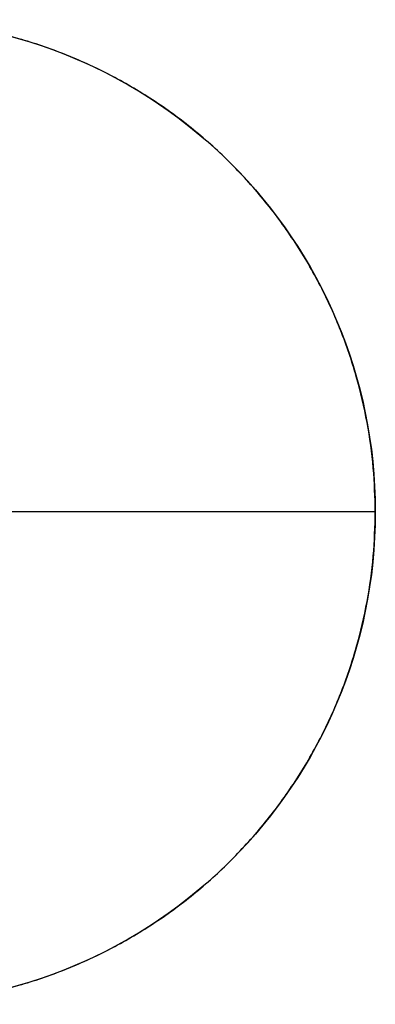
# Model space of a CAD drawing. Header units: millimetres. Extents: x 1690 to 2693, y 642 to 671.
# Tile 656 of 656: x 2686 to 2693, y 646 to 666. Entities that reach past the tile are written whole.
import ezdxf

# ---------------------------------------------------------------- set-up
doc = ezdxf.new("R2010")
doc.units = ezdxf.units.MM
doc.layers.add('Layer 01', color=7, linetype='Continuous')

msp = doc.modelspace()

# ---------------------------------------------------------------- linework, layer by layer
at = {"layer": 'Layer 01'}
for p, q in [((2693.177, 656.139, 1095.241), (2673.677, 656.139, 1095.241)), ((2693.177, 656.139, 1093.241), (2673.677, 656.139, 1093.241))]:
    msp.add_line(p, q, dxfattribs=at)
msp.add_circle((2683.427, 656.139, 1095.241), 9.75, dxfattribs=at)
for points in [[(2693.177, 656.139, 1095.241), (2693.177, 646.389, 1095.241), (2683.427, 646.389, 1095.241), (2673.677, 646.389, 1095.241), (2673.677, 656.139, 1095.241), (2673.677, 665.889, 1095.241), (2683.427, 665.889, 1095.241), (2693.177, 665.889, 1095.241), (2693.177, 656.139, 1095.241)], [(2693.177, 656.139, 1093.241), (2693.177, 646.389, 1093.241), (2683.427, 646.389, 1093.241), (2673.677, 646.389, 1093.241), (2673.677, 656.139, 1093.241), (2673.677, 665.889, 1093.241), (2683.427, 665.889, 1093.241), (2693.177, 665.889, 1093.241), (2693.177, 656.139, 1093.241)], [(2693.177, 656.139, 1094.241), (2693.177, 646.389, 1094.241), (2683.427, 646.389, 1094.241), (2673.677, 646.389, 1094.241), (2673.677, 656.139, 1094.241), (2673.677, 665.889, 1094.241), (2683.427, 665.889, 1094.241), (2693.177, 665.889, 1094.241), (2693.177, 656.139, 1094.241)]]:
    msp.add_rational_spline(points, [1, 0.707106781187, 1, 0.707106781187, 1, 0.707106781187, 1, 0.707106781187, 1], degree=2, knots=[-61.261057, -61.261057, -61.261057, -45.945793, -45.945793, -30.630528, -30.630528, -15.315264, -15.315264, 0, 0, 0], dxfattribs=at)
msp.add_open_spline([(2693.177, 656.139, 1095.241), (2693.177, 656.139, 1093.241)], degree=1, dxfattribs=at)

doc.saveas('drawing.dxf')
